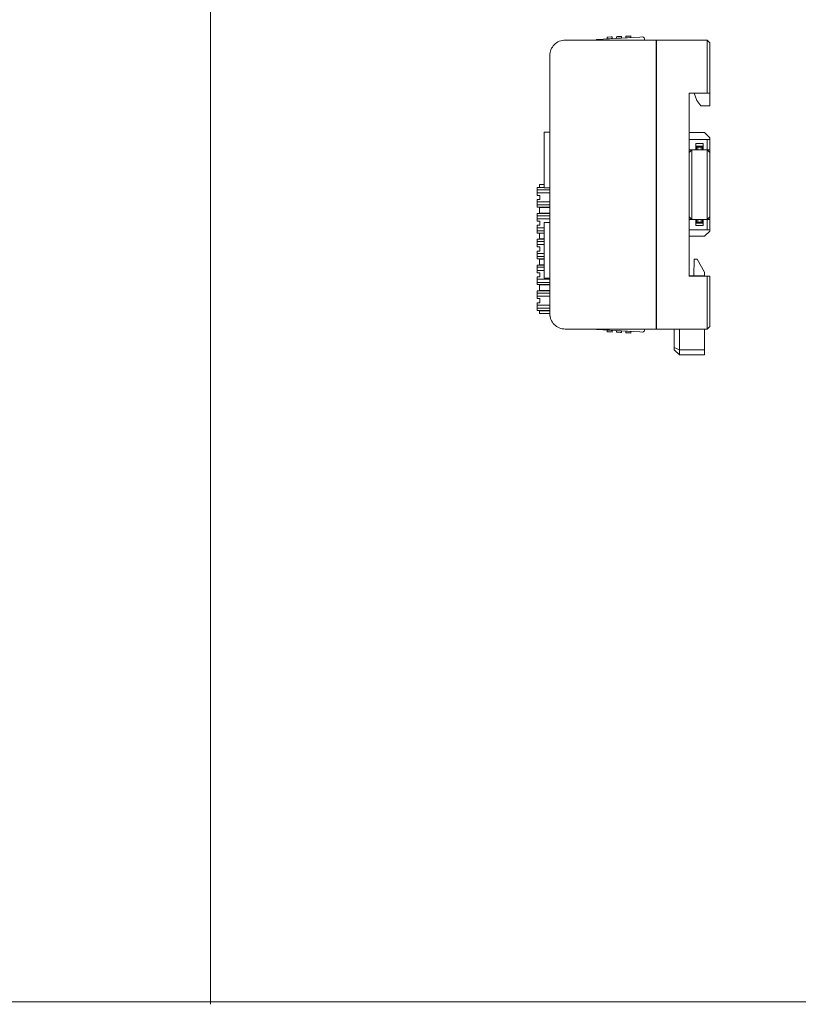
# Model space of a CAD drawing. Header units: millimetres. Extents: x -1114 to 1396, y -630 to 631.
# Tile 414 of 656: x 141 to 292, y -630 to -439. Entities that reach past the tile are written whole.
import ezdxf

# ---------------------------------------------------------------- set-up
doc = ezdxf.new("R2010")
doc.units = ezdxf.units.MM
doc.header["$MEASUREMENT"] = 0

msp = doc.modelspace()

# ---------------------------------------------------------------- linework, layer by layer
at = {"lineweight": 18}
for points, knots in [([(1038.9843, -629.7647), (1038.9843, -629.7647), (-1111.4882, -629.7647), (-1111.4882, -629.7647), (-1111.4882, -629.7647), (-1111.4882, -629.7647), (-1111.4882, 630.7883), (-1111.4882, 630.7883), (-1111.4882, 630.7883), (-1111.4882, 630.7883), (1038.9843, 630.7883), (1038.9843, 630.7883)], [0, 0, 0, 0, 0.33333333, 0.33333333, 0.33333333, 0.33333333, 0.66666667, 0.66666667, 0.66666667, 0.66666667, 1, 1, 1, 1]), ([(246.6966, -443.4076), (245.9009, -443.4076), (245.1379, -443.7237), (244.5753, -444.2863), (244.5753, -444.2863), (244.0126, -444.8489), (243.6966, -445.612), (243.6966, -446.4076)], [0, 0, 0, 0, 0.5, 0.5, 0.5, 0.5, 1, 1, 1, 1]), ([(246.6966, -443.4076), (245.9009, -443.4076), (245.1379, -443.7237), (244.5753, -444.2863), (244.5753, -444.2863), (244.0126, -444.8489), (243.6966, -445.612), (243.6966, -446.4076)], [0, 0, 0, 0, 0.5, 0.5, 0.5, 0.5, 1, 1, 1, 1]), ([(252.8853, -443.2588), (252.8847, -443.2591), (252.8841, -443.2595), (252.8821, -443.2606), (252.8821, -443.2606), (252.8802, -443.2617), (252.8768, -443.2636), (252.8727, -443.2659), (252.8727, -443.2659), (252.8682, -443.2684), (252.8629, -443.2715), (252.8569, -443.2749), (252.8569, -443.2749), (252.849, -443.2794), (252.8398, -443.2845), (252.83, -443.2901), (252.83, -443.2901), (252.819, -443.2964), (252.8071, -443.3031), (252.7947, -443.3102), (252.7947, -443.3102), (252.7481, -443.3366), (252.6946, -443.3669), (252.64, -443.3979), (252.64, -443.3979), (252.6345, -443.401), (252.6291, -443.4041), (252.6236, -443.4072)], [0, 0, 0, 0, 0.14285714, 0.14285714, 0.14285714, 0.14285714, 0.28571429, 0.28571429, 0.28571429, 0.28571429, 0.42857143, 0.42857143, 0.42857143, 0.42857143, 0.57142857, 0.57142857, 0.57142857, 0.57142857, 0.71428571, 0.71428571, 0.71428571, 0.71428571, 0.85714286, 0.85714286, 0.85714286, 0.85714286, 1, 1, 1, 1]), ([(252.6265, -443.4056), (252.6304, -443.4034), (252.6343, -443.4012), (252.6381, -443.399), (252.6381, -443.399), (252.6517, -443.3913), (252.6653, -443.3836), (252.6787, -443.376), (252.6787, -443.376), (252.6922, -443.3683), (252.7056, -443.3607), (252.7188, -443.3533), (252.7188, -443.3533), (252.7319, -443.3458), (252.7448, -443.3385), (252.7575, -443.3313), (252.7575, -443.3313), (252.7701, -443.3242), (252.7824, -443.3172), (252.7942, -443.3105), (252.7942, -443.3105), (252.806, -443.3038), (252.8173, -443.2974), (252.8278, -443.2914), (252.8278, -443.2914), (252.8331, -443.2884), (252.8382, -443.2855), (252.8431, -443.2828), (252.8431, -443.2828), (252.8479, -443.28), (252.8525, -443.2774), (252.8568, -443.275), (252.8568, -443.275), (252.861, -443.2726), (252.865, -443.2704), (252.8685, -443.2684), (252.8685, -443.2684), (252.8719, -443.2664), (252.875, -443.2646), (252.8776, -443.2632), (252.8776, -443.2632), (252.8801, -443.2618), (252.882, -443.2607), (252.8834, -443.2599), (252.8834, -443.2599), (252.8847, -443.2592), (252.8854, -443.2588), (252.8854, -443.2588)], [0, 0, 0, 0, 0.08333333, 0.08333333, 0.08333333, 0.08333333, 0.16666667, 0.16666667, 0.16666667, 0.16666667, 0.25, 0.25, 0.25, 0.25, 0.33333333, 0.33333333, 0.33333333, 0.33333333, 0.41666667, 0.41666667, 0.41666667, 0.41666667, 0.5, 0.5, 0.5, 0.5, 0.58333333, 0.58333333, 0.58333333, 0.58333333, 0.66666667, 0.66666667, 0.66666667, 0.66666667, 0.75, 0.75, 0.75, 0.75, 0.83333333, 0.83333333, 0.83333333, 0.83333333, 0.91666667, 0.91666667, 0.91666667, 0.91666667, 1, 1, 1, 1]), ([(262.0304, -443.0798), (262.0263, -443.0004), (261.9907, -442.9258), (261.9316, -442.8726), (261.9316, -442.8726), (261.8724, -442.8194), (261.7946, -442.7918), (261.7151, -442.796)], [0, 0, 0, 0, 0.5, 0.5, 0.5, 0.5, 1, 1, 1, 1]), ([(262.0304, -443.0798), (262.0263, -443.0004), (261.9907, -442.9258), (261.9316, -442.8726), (261.9316, -442.8726), (261.8724, -442.8194), (261.7946, -442.7918), (261.7151, -442.796)], [0, 0, 0, 0, 0.5, 0.5, 0.5, 0.5, 1, 1, 1, 1]), ([(243.6966, -496.4076), (243.6966, -497.2033), (244.0126, -497.9664), (244.5753, -498.529), (244.5753, -498.529), (245.1379, -499.0916), (245.9009, -499.4076), (246.6966, -499.4076)], [0, 0, 0, 0, 0.5, 0.5, 0.5, 0.5, 1, 1, 1, 1]), ([(243.6966, -496.4076), (243.6966, -497.2033), (244.0126, -497.9664), (244.5753, -498.529), (244.5753, -498.529), (245.1379, -499.0916), (245.9009, -499.4076), (246.6966, -499.4076)], [0, 0, 0, 0, 0.5, 0.5, 0.5, 0.5, 1, 1, 1, 1]), ([(243.7435, -496.9364), (243.7357, -496.8928), (243.7289, -496.849), (243.723, -496.8051), (243.723, -496.8051), (243.7171, -496.7612), (243.7122, -496.7171), (243.7083, -496.673), (243.7083, -496.673), (243.7005, -496.5848), (243.6966, -496.4963), (243.6966, -496.4077)], [0, 0, 0, 0, 0.33333333, 0.33333333, 0.33333333, 0.33333333, 0.66666667, 0.66666667, 0.66666667, 0.66666667, 1, 1, 1, 1]), ([(252.8854, -499.5133), (252.8854, -499.5133), (252.8827, -499.5118), (252.8776, -499.5089), (252.8776, -499.5089), (252.8725, -499.506), (252.8655, -499.502), (252.857, -499.4972), (252.857, -499.4972), (252.8527, -499.4948), (252.8481, -499.4922), (252.8433, -499.4894), (252.8433, -499.4894), (252.8385, -499.4867), (252.8334, -499.4838), (252.8282, -499.4809), (252.8282, -499.4809), (252.8177, -499.4749), (252.8065, -499.4685), (252.7946, -499.4618), (252.7946, -499.4618), (252.7828, -499.4551), (252.7706, -499.4482), (252.758, -499.4411), (252.758, -499.4411), (252.7455, -499.434), (252.7328, -499.4267), (252.7198, -499.4194), (252.7198, -499.4194), (252.7137, -499.4159), (252.7075, -499.4124), (252.7013, -499.4089)], [0, 0, 0, 0, 0.125, 0.125, 0.125, 0.125, 0.25, 0.25, 0.25, 0.25, 0.375, 0.375, 0.375, 0.375, 0.5, 0.5, 0.5, 0.5, 0.625, 0.625, 0.625, 0.625, 0.75, 0.75, 0.75, 0.75, 0.875, 0.875, 0.875, 0.875, 1, 1, 1, 1]), ([(252.7014, -499.409), (252.734, -499.4275), (252.7653, -499.4452), (252.794, -499.4615), (252.794, -499.4615), (252.8065, -499.4686), (252.8186, -499.4755), (252.8296, -499.4817), (252.8296, -499.4817), (252.8395, -499.4873), (252.8486, -499.4925), (252.8568, -499.4971), (252.8568, -499.4971), (252.8658, -499.5022), (252.8736, -499.5067), (252.8782, -499.5093), (252.8782, -499.5093), (252.8824, -499.5117), (252.8838, -499.5125), (252.8853, -499.5133)], [0, 0, 0, 0, 0.2, 0.2, 0.2, 0.2, 0.4, 0.4, 0.4, 0.4, 0.6, 0.6, 0.6, 0.6, 0.8, 0.8, 0.8, 0.8, 1, 1, 1, 1]), ([(261.7151, -499.9761), (261.7946, -499.9803), (261.8724, -499.9527), (261.9316, -499.8995), (261.9316, -499.8995), (261.9907, -499.8462), (262.0263, -499.7717), (262.0304, -499.6922)], [0, 0, 0, 0, 0.5, 0.5, 0.5, 0.5, 1, 1, 1, 1]), ([(261.7151, -499.9761), (261.7946, -499.9803), (261.8724, -499.9527), (261.9316, -499.8995), (261.9316, -499.8995), (261.9907, -499.8462), (262.0263, -499.7717), (262.0304, -499.6922)], [0, 0, 0, 0, 0.5, 0.5, 0.5, 0.5, 1, 1, 1, 1])]:
    msp.add_open_spline(points, degree=3, knots=knots, dxfattribs=at)
for points in [[(177.9959, 630.2765), (177.9959, 630.2765), (177.9959, -630.2765), (177.9959, -630.2765)], [(257.3991, -442.7032), (257.3991, -442.7032), (256.8, -442.7346), (256.8, -442.7346)], [(257.5989, -442.6927), (257.5989, -442.6927), (257.3991, -442.7032), (257.3991, -442.7032)], [(257.5989, -442.6927), (257.5989, -442.6927), (257.6155, -443.0108), (257.6155, -443.0108)], [(258.6069, -442.6399), (258.6069, -442.6399), (258.4072, -442.6503), (258.4072, -442.6503)], [(258.4239, -442.9685), (258.4239, -442.9685), (258.4072, -442.6503), (258.4072, -442.6503)], [(258.4239, -442.9685), (258.4239, -442.9685), (258.4072, -442.6503), (258.4072, -442.6503)], [(259.2061, -442.6085), (259.2061, -442.6085), (258.6069, -442.6399), (258.6069, -442.6399)], [(259.4058, -442.598), (259.4058, -442.598), (259.2061, -442.6085), (259.2061, -442.6085)], [(259.4058, -442.598), (259.4058, -442.598), (259.4225, -442.9161), (259.4225, -442.9161)], [(246.6966, -443.4076), (246.6966, -443.4076), (264.2912, -443.4076), (264.2912, -443.4076)], [(261.116, -442.8274), (261.116, -442.8274), (252.8853, -443.2588), (252.8853, -443.2588)], [(252.8854, -443.2588), (252.8854, -443.2588), (252.8853, -443.2588), (252.8853, -443.2588)], [(252.8854, -443.2588), (252.8854, -443.2588), (261.116, -442.8274), (261.116, -442.8274)], [(254.993, -442.8293), (254.993, -442.8293), (254.7933, -442.8397), (254.7933, -442.8397)], [(254.81, -443.1579), (254.81, -443.1579), (254.7933, -442.8397), (254.7933, -442.8397)], [(254.81, -443.1579), (254.81, -443.1579), (254.7933, -442.8397), (254.7933, -442.8397)], [(254.81, -443.1579), (254.81, -443.1579), (255.0097, -443.1474), (255.0097, -443.1474)], [(254.81, -443.1579), (254.81, -443.1579), (254.81, -443.1579), (254.81, -443.1579)], [(255.5922, -442.7979), (255.5922, -442.7979), (254.993, -442.8293), (254.993, -442.8293)], [(255.0097, -443.1474), (255.0097, -443.1474), (255.6089, -443.116), (255.6089, -443.116)], [(255.7919, -442.7874), (255.7919, -442.7874), (255.5922, -442.7979), (255.5922, -442.7979)], [(255.6089, -443.116), (255.6089, -443.116), (255.8086, -443.1055), (255.8086, -443.1055)], [(255.7919, -442.7874), (255.7919, -442.7874), (255.8086, -443.1055), (255.8086, -443.1055)], [(255.8086, -443.1055), (255.8086, -443.1055), (255.8086, -443.1055), (255.8086, -443.1055)], [(256.8, -442.7346), (256.8, -442.7346), (256.6002, -442.745), (256.6002, -442.745)], [(256.6169, -443.0632), (256.6169, -443.0632), (256.6002, -442.745), (256.6002, -442.745)], [(256.6169, -443.0632), (256.6169, -443.0632), (256.6002, -442.745), (256.6002, -442.745)], [(256.6169, -443.0632), (256.6169, -443.0632), (256.8166, -443.0527), (256.8166, -443.0527)], [(256.6169, -443.0632), (256.6169, -443.0632), (256.6169, -443.0632), (256.6169, -443.0632)], [(256.8166, -443.0527), (256.8166, -443.0527), (257.4158, -443.0213), (257.4158, -443.0213)], [(257.6155, -443.0108), (257.6155, -443.0108), (257.4158, -443.0213), (257.4158, -443.0213)], [(257.6155, -443.0108), (257.6155, -443.0108), (257.6155, -443.0108), (257.6155, -443.0108)], [(258.4239, -442.9685), (258.4239, -442.9685), (258.6236, -442.958), (258.6236, -442.958)], [(258.4239, -442.9685), (258.4239, -442.9685), (258.4239, -442.9685), (258.4239, -442.9685)], [(258.6236, -442.958), (258.6236, -442.958), (259.2228, -442.9266), (259.2228, -442.9266)], [(259.4225, -442.9161), (259.4225, -442.9161), (259.2228, -442.9266), (259.2228, -442.9266)], [(259.4225, -442.9161), (259.4225, -442.9161), (259.4225, -442.9161), (259.4225, -442.9161)], [(261.7151, -442.796), (261.7151, -442.796), (261.116, -442.8274), (261.116, -442.8274)], [(261.7151, -442.796), (261.7151, -442.796), (261.116, -442.8274), (261.116, -442.8274)], [(262.0304, -443.0798), (262.0304, -443.0798), (262.0476, -443.4077), (262.0476, -443.4077)], [(262.0304, -443.0798), (262.0304, -443.0798), (262.0304, -443.0798), (262.0304, -443.0798)], [(262.0304, -443.0798), (262.0304, -443.0798), (262.0476, -443.4077), (262.0476, -443.4077)], [(264.2912, -443.4076), (264.2912, -443.4076), (264.2912, -443.9076), (264.2912, -443.9076)], [(264.2912, -498.9076), (264.2912, -498.9076), (264.2912, -443.9076), (264.2912, -443.9076)], [(264.3912, -444.3797), (264.3912, -444.3797), (264.2913, -444.3849), (264.2913, -444.3849)], [(264.3912, -443.4076), (264.3912, -443.4076), (274.1966, -443.4076), (274.1966, -443.4076)], [(264.3912, -443.4076), (264.3912, -443.4076), (274.1966, -443.4076), (274.1966, -443.4076)], [(264.3912, -443.9076), (264.3912, -443.9076), (264.3912, -443.4076), (264.3912, -443.4076)], [(264.3912, -498.9076), (264.3912, -498.9076), (264.3912, -443.9076), (264.3912, -443.9076)], [(274.6966, -443.9076), (274.6966, -443.9076), (274.1966, -443.4076), (274.1966, -443.4076)], [(274.1966, -443.9076), (274.1966, -443.9076), (274.1966, -443.4076), (274.1966, -443.4076)], [(274.1966, -453.6576), (274.1966, -453.6576), (274.1966, -443.9076), (274.1966, -443.9076)], [(274.6966, -443.9076), (274.6966, -443.9076), (274.6966, -453.6576), (274.6966, -453.6576)], [(243.6966, -496.4076), (243.6966, -496.4076), (243.6966, -446.4076), (243.6966, -446.4076)], [(264.3912, -445.2076), (264.3912, -445.2076), (264.2912, -445.2076), (264.2912, -445.2076)], [(270.6966, -453.6576), (270.6966, -453.6576), (274.1966, -453.6576), (274.1966, -453.6576)], [(270.6966, -453.6576), (270.6966, -453.6576), (270.6966, -489.1576), (270.6966, -489.1576)], [(271.6966, -453.6576), (271.6966, -453.6576), (272.1825, -455.1155), (272.1825, -455.1155)], [(274.6966, -453.6576), (274.6966, -453.6576), (274.1966, -453.6576), (274.1966, -453.6576)], [(274.6966, -456.1155), (274.6966, -456.1155), (274.6966, -453.6576), (274.6966, -453.6576)], [(272.1825, -455.1155), (272.1825, -455.1155), (272.9825, -456.1155), (272.9825, -456.1155)], [(272.9825, -456.1155), (272.9825, -456.1155), (274.6966, -456.1155), (274.6966, -456.1155)], [(242.6047, -461.2266), (242.6047, -461.2266), (242.6047, -461.4266), (242.6047, -461.4266)], [(243.6967, -461.2266), (243.6967, -461.2266), (242.6047, -461.2266), (242.6047, -461.2266)], [(242.6047, -461.4266), (242.6047, -461.4266), (242.6047, -471.8466), (242.6047, -471.8466)], [(273.6966, -461.3269), (273.6966, -461.3269), (270.6966, -461.3269), (270.6966, -461.3269)], [(274.6966, -462.3269), (274.6966, -462.3269), (273.6966, -461.3269), (273.6966, -461.3269)], [(270.6966, -462.6576), (270.6966, -462.6576), (274.1966, -462.6576), (274.1966, -462.6576)], [(271.9966, -463.4576), (271.9966, -463.4576), (271.9966, -464.6576), (271.9966, -464.6576)], [(271.9966, -463.4576), (271.9966, -463.4576), (273.3966, -463.4576), (273.3966, -463.4576)], [(273.3966, -463.4576), (273.3966, -463.4576), (273.3966, -464.6576), (273.3966, -464.6576)], [(274.1966, -462.6576), (274.1966, -462.6576), (274.6966, -462.6576), (274.6966, -462.6576)], [(274.1966, -464.6576), (274.1966, -464.6576), (274.1966, -462.6576), (274.1966, -462.6576)], [(274.6966, -462.6577), (274.6966, -462.6577), (274.6966, -462.3269), (274.6966, -462.3269)], [(274.6966, -462.6576), (274.6966, -462.6576), (274.6966, -464.6576), (274.6966, -464.6576)], [(242.6047, -463.926), (242.6047, -463.926), (242.6047, -463.9123), (242.6047, -463.9123)], [(270.6966, -465.1576), (270.6966, -465.1576), (271.1966, -464.6576), (271.1966, -464.6576)], [(270.6966, -464.6576), (270.6966, -464.6576), (271.9966, -464.6576), (271.9966, -464.6576)], [(270.6966, -465.1576), (270.6966, -465.1576), (271.1966, -464.6576), (271.1966, -464.6576)], [(271.1963, -464.658), (271.1963, -464.658), (271.195, -464.658), (271.195, -464.658)], [(271.1966, -467.6576), (271.1966, -467.6576), (271.1966, -464.6576), (271.1966, -464.6576)], [(273.3966, -463.9576), (273.3966, -463.9576), (271.9966, -463.9576), (271.9966, -463.9576)], [(273.3966, -464.6576), (273.3966, -464.6576), (271.9966, -464.6576), (271.9966, -464.6576)], [(273.3966, -464.6576), (273.3966, -464.6576), (271.9966, -464.6576), (271.9966, -464.6576)], [(272.3966, -464.1576), (272.3966, -464.1576), (272.0966, -464.1576), (272.0966, -464.1576)], [(272.0966, -464.1576), (272.0966, -464.1576), (272.0966, -464.6576), (272.0966, -464.6576)], [(272.3966, -464.1576), (272.3966, -464.1576), (272.9966, -464.1576), (272.9966, -464.1576)], [(272.3966, -464.6576), (272.3966, -464.6576), (272.3966, -464.1576), (272.3966, -464.1576)], [(273.2966, -464.1576), (273.2966, -464.1576), (272.9966, -464.1576), (272.9966, -464.1576)], [(272.9966, -464.1576), (272.9966, -464.1576), (272.9966, -464.6576), (272.9966, -464.6576)], [(273.2966, -464.6576), (273.2966, -464.6576), (273.2966, -464.1576), (273.2966, -464.1576)], [(273.3966, -464.6576), (273.3966, -464.6576), (274.1966, -464.6576), (274.1966, -464.6576)], [(274.6966, -464.6576), (274.6966, -464.6576), (274.1966, -464.6576), (274.1966, -464.6576)], [(274.6966, -465.1576), (274.6966, -465.1576), (274.1966, -464.6576), (274.1966, -464.6576)], [(274.1966, -464.6576), (274.1966, -464.6576), (274.1966, -467.6576), (274.1966, -467.6576)], [(274.1982, -464.658), (274.1982, -464.658), (274.1969, -464.658), (274.1969, -464.658)], [(274.6966, -465.1576), (274.6966, -465.1576), (274.6966, -464.6576), (274.6966, -464.6576)], [(274.6966, -467.6576), (274.6966, -467.6576), (274.6966, -465.1576), (274.6966, -465.1576)], [(242.6047, -467.736), (242.6047, -467.736), (242.6047, -467.7223), (242.6047, -467.7223)], [(271.1966, -475.1576), (271.1966, -475.1576), (271.1966, -467.6576), (271.1966, -467.6576)], [(274.1966, -467.6576), (274.1966, -467.6576), (274.1966, -475.1576), (274.1966, -475.1576)], [(274.6966, -475.1576), (274.6966, -475.1576), (274.6966, -467.6576), (274.6966, -467.6576)], [(242.6047, -471.9923), (242.6047, -471.9923), (241.268, -471.9923), (241.268, -471.9923)], [(241.268, -472.2462), (241.268, -472.2462), (241.268, -471.9923), (241.268, -471.9923)], [(241.268, -472.5676), (241.268, -472.5676), (241.268, -472.2462), (241.268, -472.2462)], [(243.6965, -472.4282), (243.6965, -472.4282), (241.268, -472.4282), (241.268, -472.4282)], [(241.268, -472.5676), (241.268, -472.5676), (241.268, -472.8847), (241.268, -472.8847)], [(241.268, -473.2061), (241.268, -473.2061), (241.268, -472.8847), (241.268, -472.8847)], [(241.268, -473.0241), (241.268, -473.0241), (243.6965, -473.0241), (243.6965, -473.0241)], [(241.268, -473.2061), (241.268, -473.2061), (241.268, -473.4923), (241.268, -473.4923)], [(241.718, -471.3923), (241.718, -471.3923), (241.718, -471.9423), (241.718, -471.9423)], [(241.718, -471.3923), (241.718, -471.3923), (241.7983, -471.3923), (241.7983, -471.3923)], [(241.718, -471.9423), (241.718, -471.9423), (241.718, -471.3923), (241.718, -471.3923)], [(241.7983, -471.9423), (241.7983, -471.9423), (241.718, -471.9423), (241.718, -471.9423)], [(241.7983, -471.3923), (241.7983, -471.3923), (242.6047, -471.3923), (242.6047, -471.3923)], [(241.7983, -471.9423), (241.7983, -471.9423), (242.6047, -471.9423), (242.6047, -471.9423)], [(242.6047, -471.546), (242.6047, -471.546), (242.6047, -471.5323), (242.6047, -471.5323)], [(242.6047, -471.8466), (242.6047, -471.8466), (242.6047, -472.0466), (242.6047, -472.0466)], [(243.6967, -472.0466), (243.6967, -472.0466), (242.6047, -472.0466), (242.6047, -472.0466)], [(241.768, -473.4923), (241.768, -473.4923), (241.268, -473.4923), (241.268, -473.4923)], [(241.268, -474.2923), (241.268, -474.2923), (241.268, -474.5785), (241.268, -474.5785)], [(241.768, -474.2923), (241.768, -474.2923), (241.268, -474.2923), (241.268, -474.2923)], [(241.268, -474.8999), (241.268, -474.8999), (241.268, -474.5785), (241.268, -474.5785)], [(243.6965, -474.7605), (243.6965, -474.7605), (241.268, -474.7605), (241.268, -474.7605)], [(241.268, -474.8999), (241.268, -474.8999), (241.268, -475.217), (241.268, -475.217)], [(241.768, -474.2923), (241.768, -474.2923), (241.768, -473.4923), (241.768, -473.4923)], [(271.1966, -478.1576), (271.1966, -478.1576), (271.1966, -475.1576), (271.1966, -475.1576)], [(274.1966, -475.1576), (274.1966, -475.1576), (274.1966, -478.1576), (274.1966, -478.1576)], [(274.6966, -477.6576), (274.6966, -477.6576), (274.6966, -475.1576), (274.6966, -475.1576)], [(241.268, -475.5384), (241.268, -475.5384), (241.268, -475.217), (241.268, -475.217)], [(243.6965, -475.3564), (243.6965, -475.3564), (241.268, -475.3564), (241.268, -475.3564)], [(241.268, -475.7923), (241.268, -475.7923), (241.268, -475.5384), (241.268, -475.5384)], [(243.6965, -475.7923), (243.6965, -475.7923), (241.268, -475.7923), (241.268, -475.7923)], [(243.6965, -476.9923), (243.6965, -476.9923), (241.268, -476.9923), (241.268, -476.9923)], [(241.268, -477.2462), (241.268, -477.2462), (241.268, -476.9923), (241.268, -476.9923)], [(241.718, -475.8423), (241.718, -475.8423), (241.718, -476.9423), (241.718, -476.9423)], [(241.718, -475.8423), (241.718, -475.8423), (241.7983, -475.8423), (241.7983, -475.8423)], [(241.718, -476.9423), (241.718, -476.9423), (241.718, -475.8423), (241.718, -475.8423)], [(241.7983, -476.9423), (241.7983, -476.9423), (241.718, -476.9423), (241.718, -476.9423)], [(243.6376, -475.8423), (243.6376, -475.8423), (241.7983, -475.8423), (241.7983, -475.8423)], [(241.7983, -476.9423), (241.7983, -476.9423), (243.6966, -476.9423), (243.6966, -476.9423)], [(243.6376, -475.8423), (243.6376, -475.8423), (243.6975, -475.8423), (243.6975, -475.8423)], [(243.6966, -476.3923), (243.6966, -476.3923), (243.6376, -476.3923), (243.6376, -476.3923)], [(243.6966, -476.7892), (243.6966, -476.7892), (243.6938, -476.7892), (243.6938, -476.7892)], [(241.268, -477.5676), (241.268, -477.5676), (241.268, -477.2462), (241.268, -477.2462)], [(243.6965, -477.4282), (243.6965, -477.4282), (241.268, -477.4282), (241.268, -477.4282)], [(241.268, -477.5676), (241.268, -477.5676), (241.268, -477.8847), (241.268, -477.8847)], [(241.268, -478.2061), (241.268, -478.2061), (241.268, -477.8847), (241.268, -477.8847)], [(241.268, -478.0241), (241.268, -478.0241), (243.6965, -478.0241), (243.6965, -478.0241)], [(241.268, -478.2061), (241.268, -478.2061), (241.268, -478.4923), (241.268, -478.4923)], [(241.768, -478.4923), (241.768, -478.4923), (241.268, -478.4923), (241.268, -478.4923)], [(241.768, -479.2923), (241.768, -479.2923), (241.768, -478.4923), (241.768, -478.4923)], [(243.6967, -478.7266), (243.6967, -478.7266), (242.6047, -478.7266), (242.6047, -478.7266)], [(242.6047, -478.7266), (242.6047, -478.7266), (242.6047, -478.9266), (242.6047, -478.9266)], [(243.6967, -478.7266), (243.6967, -478.7266), (242.6047, -478.7266), (242.6047, -478.7266)], [(242.6047, -478.9266), (242.6047, -478.9266), (242.6047, -489.3466), (242.6047, -489.3466)], [(270.6966, -477.6576), (270.6966, -477.6576), (271.1966, -478.1576), (271.1966, -478.1576)], [(270.6966, -478.1576), (270.6966, -478.1576), (271.9966, -478.1576), (271.9966, -478.1576)], [(271.195, -478.1573), (271.195, -478.1573), (271.1963, -478.1573), (271.1963, -478.1573)], [(271.9966, -478.1576), (271.9966, -478.1576), (273.3966, -478.1576), (273.3966, -478.1576)], [(271.9966, -479.3576), (271.9966, -479.3576), (271.9966, -478.1576), (271.9966, -478.1576)], [(273.3966, -478.1576), (273.3966, -478.1576), (271.9966, -478.1576), (271.9966, -478.1576)], [(271.9966, -478.8576), (271.9966, -478.8576), (273.3966, -478.8576), (273.3966, -478.8576)], [(272.0966, -478.1576), (272.0966, -478.1576), (272.0966, -478.6576), (272.0966, -478.6576)], [(272.0966, -478.6576), (272.0966, -478.6576), (272.3966, -478.6576), (272.3966, -478.6576)], [(272.3966, -478.6576), (272.3966, -478.6576), (272.3966, -478.1576), (272.3966, -478.1576)], [(272.3966, -478.6576), (272.3966, -478.6576), (272.9966, -478.6576), (272.9966, -478.6576)], [(272.9966, -478.1576), (272.9966, -478.1576), (272.9966, -478.6576), (272.9966, -478.6576)], [(272.9966, -478.6576), (272.9966, -478.6576), (273.2966, -478.6576), (273.2966, -478.6576)], [(273.2966, -478.6576), (273.2966, -478.6576), (273.2966, -478.1576), (273.2966, -478.1576)], [(273.3966, -479.3576), (273.3966, -479.3576), (273.3966, -478.1576), (273.3966, -478.1576)], [(273.3966, -478.1576), (273.3966, -478.1576), (274.1966, -478.1576), (274.1966, -478.1576)], [(274.6966, -477.6576), (274.6966, -477.6576), (274.1966, -478.1576), (274.1966, -478.1576)], [(274.6966, -477.6576), (274.6966, -477.6576), (274.1966, -478.1576), (274.1966, -478.1576)], [(274.1966, -478.1576), (274.1966, -478.1576), (274.6966, -478.1576), (274.6966, -478.1576)], [(274.1966, -480.1576), (274.1966, -480.1576), (274.1966, -478.1576), (274.1966, -478.1576)], [(274.1969, -478.1573), (274.1969, -478.1573), (274.1982, -478.1573), (274.1982, -478.1573)], [(274.6966, -477.6576), (274.6966, -477.6576), (274.6966, -478.1577), (274.6966, -478.1577)], [(274.6966, -478.1576), (274.6966, -478.1576), (274.6966, -480.1576), (274.6966, -480.1576)], [(241.268, -479.2923), (241.268, -479.2923), (241.268, -479.5785), (241.268, -479.5785)], [(241.768, -479.2923), (241.768, -479.2923), (241.268, -479.2923), (241.268, -479.2923)], [(241.268, -479.8999), (241.268, -479.8999), (241.268, -479.5785), (241.268, -479.5785)], [(242.6047, -479.7605), (242.6047, -479.7605), (241.268, -479.7605), (241.268, -479.7605)], [(241.268, -479.8999), (241.268, -479.8999), (241.268, -480.217), (241.268, -480.217)], [(241.268, -480.5384), (241.268, -480.5384), (241.268, -480.217), (241.268, -480.217)], [(241.268, -480.3564), (241.268, -480.3564), (242.6047, -480.3564), (242.6047, -480.3564)], [(241.268, -480.7923), (241.268, -480.7923), (241.268, -480.5384), (241.268, -480.5384)], [(242.6047, -480.7923), (242.6047, -480.7923), (241.268, -480.7923), (241.268, -480.7923)], [(241.718, -480.8423), (241.718, -480.8423), (241.718, -481.9423), (241.718, -481.9423)], [(241.718, -480.8423), (241.718, -480.8423), (241.7983, -480.8423), (241.7983, -480.8423)], [(241.718, -481.9423), (241.718, -481.9423), (241.718, -480.8423), (241.718, -480.8423)], [(242.6047, -480.8423), (242.6047, -480.8423), (241.7983, -480.8423), (241.7983, -480.8423)], [(270.6966, -480.1576), (270.6966, -480.1576), (274.1966, -480.1576), (274.1966, -480.1576)], [(273.3966, -479.3576), (273.3966, -479.3576), (271.9966, -479.3576), (271.9966, -479.3576)], [(273.6966, -481.4041), (273.6966, -481.4041), (274.6966, -480.4041), (274.6966, -480.4041)], [(274.6966, -480.1576), (274.6966, -480.1576), (274.1966, -480.1576), (274.1966, -480.1576)], [(274.6966, -480.1576), (274.6966, -480.1576), (274.6966, -480.4041), (274.6966, -480.4041)], [(241.268, -482.2462), (241.268, -482.2462), (241.268, -481.9923), (241.268, -481.9923)], [(242.6047, -481.9923), (242.6047, -481.9923), (241.268, -481.9923), (241.268, -481.9923)], [(241.268, -482.5676), (241.268, -482.5676), (241.268, -482.2462), (241.268, -482.2462)], [(242.6047, -482.4282), (242.6047, -482.4282), (241.268, -482.4282), (241.268, -482.4282)], [(241.268, -482.5676), (241.268, -482.5676), (241.268, -482.8847), (241.268, -482.8847)], [(241.7983, -481.9423), (241.7983, -481.9423), (241.718, -481.9423), (241.718, -481.9423)], [(241.7983, -481.9423), (241.7983, -481.9423), (242.6047, -481.9423), (242.6047, -481.9423)], [(242.6047, -481.426), (242.6047, -481.426), (242.6047, -481.4123), (242.6047, -481.4123)], [(273.6966, -481.4041), (273.6966, -481.4041), (270.6966, -481.4041), (270.6966, -481.4041)], [(241.268, -483.2061), (241.268, -483.2061), (241.268, -482.8847), (241.268, -482.8847)], [(241.268, -483.0241), (241.268, -483.0241), (242.6047, -483.0241), (242.6047, -483.0241)], [(241.268, -483.2061), (241.268, -483.2061), (241.268, -483.4923), (241.268, -483.4923)], [(241.768, -483.4923), (241.768, -483.4923), (241.268, -483.4923), (241.268, -483.4923)], [(241.268, -484.2923), (241.268, -484.2923), (241.268, -484.5785), (241.268, -484.5785)], [(241.768, -484.2923), (241.768, -484.2923), (241.268, -484.2923), (241.268, -484.2923)], [(241.268, -484.8999), (241.268, -484.8999), (241.268, -484.5785), (241.268, -484.5785)], [(241.768, -484.2923), (241.768, -484.2923), (241.768, -483.4923), (241.768, -483.4923)], [(242.6047, -484.7605), (242.6047, -484.7605), (241.268, -484.7605), (241.268, -484.7605)], [(241.268, -484.8999), (241.268, -484.8999), (241.268, -485.217), (241.268, -485.217)], [(241.268, -485.5384), (241.268, -485.5384), (241.268, -485.217), (241.268, -485.217)], [(242.6047, -485.3564), (242.6047, -485.3564), (241.268, -485.3564), (241.268, -485.3564)], [(241.268, -485.7923), (241.268, -485.7923), (241.268, -485.5384), (241.268, -485.5384)], [(242.6047, -485.7923), (242.6047, -485.7923), (241.268, -485.7923), (241.268, -485.7923)], [(241.718, -485.8423), (241.718, -485.8423), (241.718, -486.9423), (241.718, -486.9423)], [(241.718, -485.8423), (241.718, -485.8423), (241.7983, -485.8423), (241.7983, -485.8423)], [(241.718, -486.9423), (241.718, -486.9423), (241.718, -485.8423), (241.718, -485.8423)], [(242.6047, -485.8423), (242.6047, -485.8423), (241.7983, -485.8423), (241.7983, -485.8423)], [(242.6047, -485.236), (242.6047, -485.236), (242.6047, -485.2223), (242.6047, -485.2223)], [(271.5966, -489.0576), (271.5966, -489.0576), (271.6524, -485.8576), (271.6524, -485.8576)], [(271.6524, -485.8576), (271.6524, -485.8576), (272.2532, -485.8576), (272.2532, -485.8576)], [(272.2532, -485.8576), (272.2532, -485.8576), (273.6966, -488.3576), (273.6966, -488.3576)], [(242.6047, -486.9923), (242.6047, -486.9923), (241.268, -486.9923), (241.268, -486.9923)], [(241.268, -487.2462), (241.268, -487.2462), (241.268, -486.9923), (241.268, -486.9923)], [(241.268, -487.5676), (241.268, -487.5676), (241.268, -487.2462), (241.268, -487.2462)], [(242.6047, -487.4282), (242.6047, -487.4282), (241.268, -487.4282), (241.268, -487.4282)], [(241.268, -487.5676), (241.268, -487.5676), (241.268, -487.8847), (241.268, -487.8847)], [(241.268, -488.2061), (241.268, -488.2061), (241.268, -487.8847), (241.268, -487.8847)], [(241.268, -488.0241), (241.268, -488.0241), (242.6047, -488.0241), (242.6047, -488.0241)], [(241.268, -488.2061), (241.268, -488.2061), (241.268, -488.4923), (241.268, -488.4923)], [(241.768, -488.4923), (241.768, -488.4923), (241.268, -488.4923), (241.268, -488.4923)], [(241.7983, -486.9423), (241.7983, -486.9423), (241.718, -486.9423), (241.718, -486.9423)], [(241.768, -489.2923), (241.768, -489.2923), (241.768, -488.4923), (241.768, -488.4923)], [(241.7983, -486.9423), (241.7983, -486.9423), (242.6047, -486.9423), (242.6047, -486.9423)], [(273.6966, -488.3576), (273.6966, -488.3576), (273.6966, -489.0576), (273.6966, -489.0576)], [(241.268, -489.2923), (241.268, -489.2923), (241.268, -489.5785), (241.268, -489.5785)], [(241.768, -489.2923), (241.768, -489.2923), (241.268, -489.2923), (241.268, -489.2923)], [(241.268, -489.8999), (241.268, -489.8999), (241.268, -489.5785), (241.268, -489.5785)], [(243.6965, -489.7605), (243.6965, -489.7605), (241.268, -489.7605), (241.268, -489.7605)], [(241.268, -489.8999), (241.268, -489.8999), (241.268, -490.217), (241.268, -490.217)], [(241.268, -490.5384), (241.268, -490.5384), (241.268, -490.217), (241.268, -490.217)], [(241.268, -490.3564), (241.268, -490.3564), (243.6965, -490.3564), (243.6965, -490.3564)], [(242.6047, -489.046), (242.6047, -489.046), (242.6047, -489.0323), (242.6047, -489.0323)], [(242.6047, -489.046), (242.6047, -489.046), (242.6047, -489.0453), (242.6047, -489.0453)], [(242.6047, -489.3466), (242.6047, -489.3466), (242.6047, -489.5466), (242.6047, -489.5466)], [(243.6967, -489.5466), (243.6967, -489.5466), (242.6047, -489.5466), (242.6047, -489.5466)], [(270.6966, -489.0576), (270.6966, -489.0576), (273.6966, -489.0576), (273.6966, -489.0576)], [(274.1966, -489.1576), (274.1966, -489.1576), (270.6966, -489.1576), (270.6966, -489.1576)], [(273.6966, -489.0576), (273.6966, -489.0576), (273.6966, -489.1577), (273.6966, -489.1577)], [(274.1966, -489.1576), (274.1966, -489.1576), (274.6966, -489.1576), (274.6966, -489.1576)], [(274.1966, -498.9076), (274.1966, -498.9076), (274.1966, -489.1576), (274.1966, -489.1576)], [(274.6966, -489.1576), (274.6966, -489.1576), (274.6966, -498.9076), (274.6966, -498.9076)], [(241.268, -490.7923), (241.268, -490.7923), (241.268, -490.5384), (241.268, -490.5384)], [(243.6965, -490.7923), (243.6965, -490.7923), (241.268, -490.7923), (241.268, -490.7923)], [(243.6965, -491.9923), (243.6965, -491.9923), (241.268, -491.9923), (241.268, -491.9923)], [(241.268, -492.2462), (241.268, -492.2462), (241.268, -491.9923), (241.268, -491.9923)], [(241.268, -492.5676), (241.268, -492.5676), (241.268, -492.2462), (241.268, -492.2462)], [(241.718, -490.8423), (241.718, -490.8423), (241.718, -491.9423), (241.718, -491.9423)], [(241.718, -490.8423), (241.718, -490.8423), (241.7983, -490.8423), (241.7983, -490.8423)], [(241.718, -491.9423), (241.718, -491.9423), (241.718, -490.8423), (241.718, -490.8423)], [(241.7983, -491.9423), (241.7983, -491.9423), (241.718, -491.9423), (241.718, -491.9423)], [(243.6376, -490.8423), (243.6376, -490.8423), (241.7983, -490.8423), (241.7983, -490.8423)], [(241.7983, -491.9423), (241.7983, -491.9423), (243.6966, -491.9423), (243.6966, -491.9423)], [(243.6376, -490.8423), (243.6376, -490.8423), (243.6975, -490.8423), (243.6975, -490.8423)], [(243.6966, -491.3923), (243.6966, -491.3923), (243.6376, -491.3923), (243.6376, -491.3923)], [(243.6966, -491.7892), (243.6966, -491.7892), (243.6938, -491.7892), (243.6938, -491.7892)], [(243.6965, -492.4282), (243.6965, -492.4282), (241.268, -492.4282), (241.268, -492.4282)], [(241.268, -492.5676), (241.268, -492.5676), (241.268, -492.8847), (241.268, -492.8847)], [(241.268, -493.2061), (241.268, -493.2061), (241.268, -492.8847), (241.268, -492.8847)], [(241.268, -493.0241), (241.268, -493.0241), (243.6965, -493.0241), (243.6965, -493.0241)], [(241.268, -493.2061), (241.268, -493.2061), (241.268, -493.4923), (241.268, -493.4923)], [(241.768, -493.4923), (241.768, -493.4923), (241.268, -493.4923), (241.268, -493.4923)], [(241.768, -494.2923), (241.768, -494.2923), (241.768, -493.4923), (241.768, -493.4923)], [(241.268, -494.2923), (241.268, -494.2923), (241.268, -494.5785), (241.268, -494.5785)], [(241.768, -494.2923), (241.768, -494.2923), (241.268, -494.2923), (241.268, -494.2923)], [(241.268, -494.8999), (241.268, -494.8999), (241.268, -494.5785), (241.268, -494.5785)], [(243.6965, -494.7605), (243.6965, -494.7605), (241.268, -494.7605), (241.268, -494.7605)], [(241.268, -494.8999), (241.268, -494.8999), (241.268, -495.217), (241.268, -495.217)], [(241.268, -495.5384), (241.268, -495.5384), (241.268, -495.217), (241.268, -495.217)], [(241.268, -495.3564), (241.268, -495.3564), (243.6965, -495.3564), (243.6965, -495.3564)], [(241.268, -495.7923), (241.268, -495.7923), (241.268, -495.5384), (241.268, -495.5384)], [(243.6965, -495.7923), (243.6965, -495.7923), (241.268, -495.7923), (241.268, -495.7923)], [(241.718, -495.8423), (241.718, -495.8423), (241.718, -496.3923), (241.718, -496.3923)], [(241.718, -495.8423), (241.718, -495.8423), (241.7983, -495.8423), (241.7983, -495.8423)], [(241.718, -496.3923), (241.718, -496.3923), (241.718, -495.8423), (241.718, -495.8423)], [(243.6376, -495.8423), (243.6376, -495.8423), (241.7983, -495.8423), (241.7983, -495.8423)], [(243.6376, -495.8423), (243.6376, -495.8423), (243.6975, -495.8423), (243.6975, -495.8423)], [(241.7983, -496.3923), (241.7983, -496.3923), (241.718, -496.3923), (241.718, -496.3923)], [(243.6376, -496.3923), (243.6376, -496.3923), (241.7983, -496.3923), (241.7983, -496.3923)], [(243.6966, -496.3923), (243.6966, -496.3923), (243.6376, -496.3923), (243.6376, -496.3923)], [(264.2912, -497.6076), (264.2912, -497.6076), (264.3912, -497.6076), (264.3912, -497.6076)], [(264.2912, -499.4076), (264.2912, -499.4076), (246.6966, -499.4076), (246.6966, -499.4076)], [(246.9566, -499.4079), (246.9566, -499.4079), (246.9565, -499.4076), (246.9565, -499.4076)], [(252.8853, -499.5133), (252.8853, -499.5133), (261.116, -499.9447), (261.116, -499.9447)], [(252.8854, -499.5133), (252.8854, -499.5133), (252.8853, -499.5133), (252.8853, -499.5133)], [(261.116, -499.9447), (261.116, -499.9447), (252.8854, -499.5133), (252.8854, -499.5133)], [(261.116, -499.9447), (261.116, -499.9447), (252.8854, -499.5133), (252.8854, -499.5133)], [(254.7933, -499.9323), (254.7933, -499.9323), (254.81, -499.6142), (254.81, -499.6142)], [(254.81, -499.6142), (254.81, -499.6142), (254.7933, -499.9323), (254.7933, -499.9323)], [(254.993, -499.9428), (254.993, -499.9428), (254.7933, -499.9323), (254.7933, -499.9323)], [(254.81, -499.6142), (254.81, -499.6142), (254.81, -499.6142), (254.81, -499.6142)], [(254.81, -499.6142), (254.81, -499.6142), (255.0097, -499.6247), (255.0097, -499.6247)], [(255.5922, -499.9742), (255.5922, -499.9742), (254.993, -499.9428), (254.993, -499.9428)], [(255.0097, -499.6247), (255.0097, -499.6247), (255.6089, -499.6561), (255.6089, -499.6561)], [(255.7919, -499.9847), (255.7919, -499.9847), (255.5922, -499.9742), (255.5922, -499.9742)], [(255.6089, -499.6561), (255.6089, -499.6561), (255.8086, -499.6665), (255.8086, -499.6665)], [(255.7919, -499.9847), (255.7919, -499.9847), (255.8086, -499.6665), (255.8086, -499.6665)], [(255.8086, -499.6665), (255.8086, -499.6665), (255.8086, -499.6665), (255.8086, -499.6665)], [(256.6002, -500.027), (256.6002, -500.027), (256.6169, -499.7089), (256.6169, -499.7089)], [(256.6169, -499.7089), (256.6169, -499.7089), (256.6002, -500.027), (256.6002, -500.027)], [(256.6169, -499.7089), (256.6169, -499.7089), (256.6169, -499.7089), (256.6169, -499.7089)], [(256.6169, -499.7089), (256.6169, -499.7089), (256.8166, -499.7194), (256.8166, -499.7194)], [(256.8166, -499.7194), (256.8166, -499.7194), (257.4158, -499.7508), (257.4158, -499.7508)], [(257.4158, -499.7508), (257.4158, -499.7508), (257.6155, -499.7612), (257.6155, -499.7612)], [(257.5989, -500.0794), (257.5989, -500.0794), (257.6155, -499.7612), (257.6155, -499.7612)], [(257.6155, -499.7612), (257.6155, -499.7612), (257.6155, -499.7612), (257.6155, -499.7612)], [(258.4072, -500.1217), (258.4072, -500.1217), (258.4239, -499.8036), (258.4239, -499.8036)], [(258.4239, -499.8036), (258.4239, -499.8036), (258.4072, -500.1217), (258.4072, -500.1217)], [(258.4239, -499.8036), (258.4239, -499.8036), (258.4239, -499.8036), (258.4239, -499.8036)], [(258.4239, -499.8036), (258.4239, -499.8036), (258.6236, -499.8141), (258.6236, -499.8141)], [(258.6236, -499.8141), (258.6236, -499.8141), (259.2228, -499.8455), (259.2228, -499.8455)], [(259.2228, -499.8455), (259.2228, -499.8455), (259.4225, -499.856), (259.4225, -499.856)], [(259.4058, -500.1741), (259.4058, -500.1741), (259.4225, -499.856), (259.4225, -499.856)], [(259.4225, -499.856), (259.4225, -499.856), (259.4225, -499.856), (259.4225, -499.856)], [(261.116, -499.9447), (261.116, -499.9447), (261.7151, -499.9761), (261.7151, -499.9761)], [(261.7151, -499.9761), (261.7151, -499.9761), (261.116, -499.9447), (261.116, -499.9447)], [(262.0453, -499.4076), (262.0453, -499.4076), (262.0304, -499.6922), (262.0304, -499.6922)], [(262.0304, -499.6922), (262.0304, -499.6922), (262.0304, -499.6922), (262.0304, -499.6922)], [(264.3912, -498.3924), (264.3912, -498.3924), (264.2912, -498.3872), (264.2912, -498.3872)], [(264.2912, -498.9076), (264.2912, -498.9076), (264.2912, -499.4076), (264.2912, -499.4076)], [(264.3912, -499.4076), (264.3912, -499.4076), (264.3912, -498.9076), (264.3912, -498.9076)], [(274.1966, -499.4076), (274.1966, -499.4076), (264.3912, -499.4076), (264.3912, -499.4076)], [(274.1966, -499.4076), (274.1966, -499.4076), (264.3912, -499.4076), (264.3912, -499.4076)], [(267.7966, -502.9934), (267.7966, -502.9934), (267.7966, -499.4076), (267.7966, -499.4076)], [(268.7966, -499.4076), (268.7966, -499.4076), (268.7966, -503.4076), (268.7966, -503.4076)], [(273.6966, -503.4076), (273.6966, -503.4076), (273.6966, -499.4077), (273.6966, -499.4077)], [(274.6966, -498.9076), (274.6966, -498.9076), (274.1966, -499.4076), (274.1966, -499.4076)], [(274.1966, -499.4076), (274.1966, -499.4076), (274.1966, -498.9076), (274.1966, -498.9076)], [(256.8, -500.0375), (256.8, -500.0375), (256.6002, -500.027), (256.6002, -500.027)], [(257.3991, -500.0689), (257.3991, -500.0689), (256.8, -500.0375), (256.8, -500.0375)], [(257.5989, -500.0794), (257.5989, -500.0794), (257.3991, -500.0689), (257.3991, -500.0689)], [(258.6069, -500.1322), (258.6069, -500.1322), (258.4072, -500.1217), (258.4072, -500.1217)], [(259.2061, -500.1636), (259.2061, -500.1636), (258.6069, -500.1322), (258.6069, -500.1322)], [(259.4058, -500.1741), (259.4058, -500.1741), (259.2061, -500.1636), (259.2061, -500.1636)], [(268.7966, -503.4076), (268.7966, -503.4076), (267.7966, -502.9934), (267.7966, -502.9934)], [(267.7966, -503.4076), (267.7966, -503.4076), (267.7966, -502.9934), (267.7966, -502.9934)], [(268.7966, -504.4076), (268.7966, -504.4076), (267.7966, -503.4076), (267.7966, -503.4076)], [(273.6966, -503.4076), (273.6966, -503.4076), (268.7966, -503.4076), (268.7966, -503.4076)], [(268.7966, -503.4076), (268.7966, -503.4076), (268.7966, -504.4076), (268.7966, -504.4076)], [(273.6966, -504.4076), (273.6966, -504.4076), (273.6966, -503.4076), (273.6966, -503.4076)], [(268.7966, -504.4076), (268.7966, -504.4076), (273.6966, -504.4076), (273.6966, -504.4076)]]:
    msp.add_open_spline(points, degree=3, dxfattribs=at)

doc.saveas('drawing.dxf')
